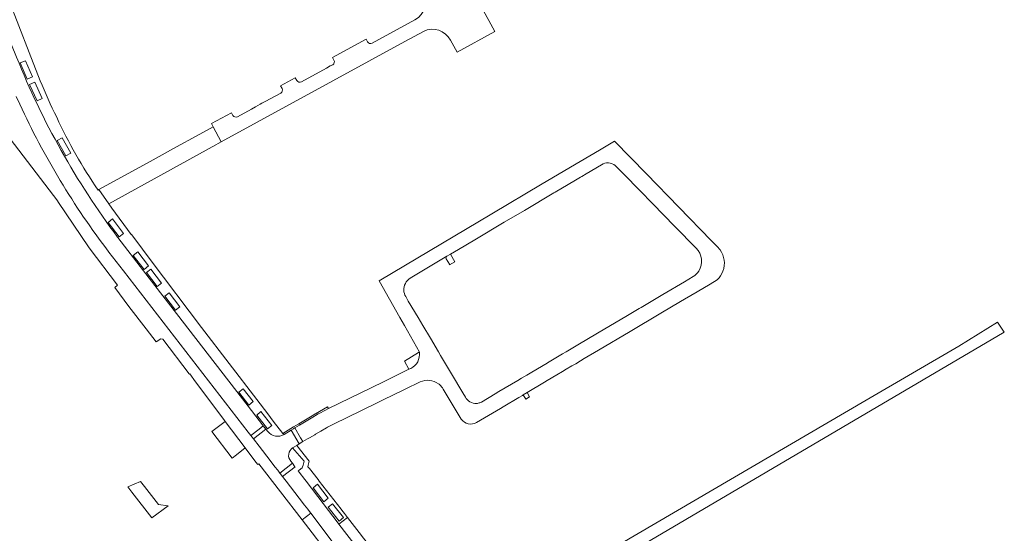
# Model space of a CAD drawing. Header units: metres. Extents: x 166325 to 190320, y 381923 to 404576.
# Tile 907 of 1056: x 177498 to 177791, y 399094 to 399247. Entities that reach past the tile are written whole.
import ezdxf

# ---------------------------------------------------------------- set-up
doc = ezdxf.new("R2010")
doc.units = ezdxf.units.M
for name, color, linetype, lineweight in [('B-WE-VH-VERHARDING_ASFALT-GV', 8, 'Continuous', 18), ('B-WE-VH-VERHARDING_BETONSTRAATSTEEN-GV', 8, 'Continuous', 18), ('B-WE-VH-VERHARDING_GESLOTEN-GV', 8, 'Continuous', 18), ('B-WE-VH-VERHARDING_STRAATBAKSTEEN-GV', 8, 'Continuous', 18)]:
    doc.layers.add(name, color=color, linetype=linetype, lineweight=lineweight)

msp = doc.modelspace()

# ---------------------------------------------------------------- linework, layer by layer
at = {"layer": 'B-WE-VH-VERHARDING_ASFALT-GV'}
for points in [[(177527.38, 399182.143, -0.065226), (177497.356, 399235.585)], [(177498.294, 399221.644, 0.0548757), (177524.8, 399177.685)], [(177498.294, 399221.644, 0.0548757), (177524.8, 399177.685)], [(177671.05, 399203.624, -0.3387986), (177675.191, 399203.389)], [(177671.05, 399203.624, -0.3387986), (177675.191, 399203.389)], [(177699.17, 399178.883, -0.357511), (177699.968, 399172.042)], [(177699.17, 399178.883, -0.357511), (177699.968, 399172.042)], [(177706.311, 399178.36, 0.0398828), (177705.612, 399179.19)], [(177706.311, 399178.36, 0.0398828), (177705.612, 399179.19)], [(177707.17, 399172.042, 0.2476885), (177706.311, 399178.36)], [(177707.17, 399172.042, 0.2476885), (177706.311, 399178.36)], [(177699.968, 399172.042, -0.1062033), (177698.364, 399170.426)], [(177699.968, 399172.042, -0.1062033), (177698.364, 399170.426)], [(177705.48, 399169.457, 0.1144153), (177707.17, 399172.042)], [(177705.48, 399169.457, 0.1144153), (177707.17, 399172.042)], [(177612.837, 399168.351, -0.1329852), (177614.295, 399169.991)], [(177612.837, 399168.351, -0.1329852), (177614.295, 399169.991)], [(177612.942, 399164.475, -0.2644495), (177612.837, 399168.351)], [(177612.942, 399164.475, -0.2644495), (177612.837, 399168.351)], [(177617.016, 399147.953, -0.3139548), (177614.442, 399143.099)], [(177617.016, 399147.953, -0.3139548), (177614.442, 399143.099)], [(177617.234, 399139.12, -0.2686668), (177622.64, 399138.554)], [(177617.234, 399139.12, -0.2686668), (177622.64, 399138.554)], [(177622.64, 399138.554, -0.0224247), (177623.026, 399138.245)], [(177622.64, 399138.554, -0.0224247), (177623.026, 399138.245)], [(177623.026, 399138.245, -0.0773412), (177624.094, 399136.967)], [(177623.026, 399138.245, -0.0773412), (177624.094, 399136.967)], [(177633.956, 399132.701, -0.29057), (177630.653, 399134.585)], [(177633.956, 399132.701, -0.29057), (177630.653, 399134.585)], [(177634.954, 399132.917, -0.0659935), (177633.973, 399132.702)], [(177635.432, 399133.129, -0.0341736), (177634.954, 399132.917)], [(177635.432, 399133.129, -0.0341736), (177634.954, 399132.917)], [(177629.422, 399128.009, 0.367058), (177634.002, 399127.008)]]:
    msp.add_lwpolyline(points, format="xyb", dxfattribs=at)
at = {"layer": 'B-WE-VH-VERHARDING_ASFALT-GV', "flags": 128}
for points in [[(177497.259, 399223.911), (177498.294, 399221.644)], [(177497.259, 399223.911), (177498.294, 399221.644)], [(177705.612, 399179.19), (177703.688, 399181.165), (177684.423, 399200.938), (177674.932, 399210.68), (177670.456, 399208.017), (177664.775, 399204.66), (177653.422, 399197.95)], [(177705.612, 399179.19), (177703.688, 399181.165), (177684.423, 399200.938), (177674.932, 399210.68), (177670.456, 399208.017), (177664.775, 399204.66), (177653.422, 399197.95)], [(177614.295, 399169.991), (177625.157, 399176.44), (177626.213, 399177.069), (177628.599, 399178.475), (177633.482, 399181.374), (177642.21, 399186.538), (177648.216, 399190.103), (177656.9, 399195.267), (177656.967, 399195.306), (177657.376, 399195.547), (177661.222, 399197.81), (177663.387, 399199.097), (177664.81, 399199.941), (177665.199, 399200.163), (177666.509, 399200.938), (177671.05, 399203.624)], [(177614.295, 399169.991), (177625.157, 399176.44), (177626.213, 399177.069), (177628.599, 399178.475), (177633.482, 399181.374), (177642.21, 399186.538), (177648.216, 399190.103), (177656.9, 399195.267), (177656.967, 399195.306), (177657.376, 399195.547), (177661.222, 399197.81), (177663.387, 399199.097), (177664.81, 399199.941), (177665.199, 399200.163), (177666.509, 399200.938), (177671.05, 399203.624)], [(177675.191, 399203.389), (177677.598, 399200.938), (177682.53, 399195.916), (177686.24, 399192.139), (177692.916, 399185.341), (177699.17, 399178.883)], [(177675.191, 399203.389), (177677.598, 399200.938), (177682.53, 399195.916), (177686.24, 399192.139), (177692.916, 399185.341), (177699.17, 399178.883)], [(177653.422, 399197.95), (177638.518, 399189.103), (177605.01, 399169.196), (177611.199, 399158.245), (177612.566, 399155.827), (177617.016, 399147.953)], [(177653.422, 399197.95), (177638.518, 399189.103), (177605.01, 399169.196), (177611.199, 399158.245), (177612.566, 399155.827), (177617.016, 399147.953)], [(177570.643, 399126.017), (177569.374, 399127.663), (177566.148, 399131.848), (177535.088, 399172.143), (177527.461, 399182.038), (177527.38, 399182.143)], [(177570.643, 399126.017), (177569.374, 399127.663), (177566.148, 399131.848), (177535.088, 399172.143), (177527.461, 399182.038), (177527.38, 399182.143)], [(177524.8, 399177.685), (177529.084, 399172.143), (177566.148, 399124.198), (177566.959, 399123.149), (177569.374, 399125.029), (177570.643, 399126.017)], [(177524.8, 399177.685), (177529.084, 399172.143), (177566.148, 399124.198), (177566.959, 399123.149), (177569.374, 399125.029), (177570.643, 399126.017)], [(177634.002, 399127.008), (177641.063, 399131.244), (177641.865, 399131.72), (177646.504, 399134.472), (177647.578, 399135.109), (177647.844, 399135.267), (177648.968, 399135.933), (177654.19, 399139.039), (177654.954, 399139.493), (177657.827, 399141.2), (177659.541, 399142.213), (177660.615, 399142.848), (177662.326, 399143.86), (177663.44, 399144.508), (177664.873, 399145.376), (177665.988, 399146.031), (177670.191, 399148.53), (177679.613, 399154.118), (177688.696, 399159.496), (177694.577, 399162.986), (177695.71, 399163.659), (177699.483, 399165.898), (177703.342, 399168.188), (177705.48, 399169.457)], [(177634.002, 399127.008), (177641.063, 399131.244), (177641.865, 399131.72), (177646.504, 399134.472), (177647.578, 399135.109), (177647.844, 399135.267), (177648.968, 399135.933), (177654.19, 399139.039), (177654.954, 399139.493), (177657.827, 399141.2), (177659.541, 399142.213), (177660.615, 399142.848), (177662.326, 399143.86), (177663.44, 399144.508), (177664.873, 399145.376), (177665.988, 399146.031), (177670.191, 399148.53), (177679.613, 399154.118), (177688.696, 399159.496), (177694.577, 399162.986), (177695.71, 399163.659), (177699.483, 399165.898), (177703.342, 399168.188), (177705.48, 399169.457)], [(177698.364, 399170.426), (177695.71, 399168.857), (177689.296, 399165.066)], [(177698.364, 399170.426), (177695.71, 399168.857), (177689.296, 399165.066)], [(177630.653, 399134.585), (177629.881, 399135.878), (177626.531, 399141.513), (177623.315, 399146.923), (177622.64, 399148.076), (177620.291, 399152.089), (177618.059, 399155.827), (177616.615, 399158.245), (177613.686, 399163.151), (177612.942, 399164.475)], [(177630.653, 399134.585), (177629.881, 399135.878), (177626.531, 399141.513), (177623.315, 399146.923), (177622.64, 399148.076), (177620.291, 399152.089), (177618.059, 399155.827), (177616.615, 399158.245), (177613.686, 399163.151), (177612.942, 399164.475)], [(177689.296, 399165.066), (177682.825, 399161.242), (177682.234, 399160.889), (177678.809, 399158.859), (177669.856, 399153.553), (177664.039, 399150.105), (177660.615, 399148.075), (177659.541, 399147.438), (177657.011, 399145.939), (177655.077, 399144.793), (177654.954, 399144.72), (177650.433, 399142.04), (177648.879, 399141.117), (177647.326, 399140.195), (177646.205, 399139.531), (177640.615, 399136.209), (177639.541, 399135.571), (177635.432, 399133.129)], [(177689.296, 399165.066), (177682.825, 399161.242), (177682.234, 399160.889), (177678.809, 399158.859), (177669.856, 399153.553), (177664.039, 399150.105), (177660.615, 399148.075), (177659.541, 399147.438), (177657.011, 399145.939), (177655.077, 399144.793), (177654.954, 399144.72), (177650.433, 399142.04), (177648.879, 399141.117), (177647.326, 399140.195), (177646.205, 399139.531), (177640.615, 399136.209), (177639.541, 399135.571), (177635.432, 399133.129)], [(177614.442, 399143.099), (177613.903, 399142.848), (177606.531, 399139.255), (177602.64, 399137.358), (177599.632, 399135.892), (177590.031, 399131.212), (177588.915, 399130.639), (177587.386, 399129.819), (177586.956, 399129.578), (177586.148, 399129.125), (177585.873, 399128.971), (177581.407, 399126.258), (177580.018, 399125.415), (177581.717, 399122.497), (177581.918, 399122.151), (177582.385, 399121.349), (177583.75, 399122.151), (177584.338, 399122.497), (177585.904, 399123.417), (177586.148, 399123.561), (177587.728, 399124.495), (177589.374, 399125.442), (177589.696, 399125.627), (177591.718, 399126.66), (177599.632, 399130.526), (177610.485, 399135.827), (177610.835, 399135.998), (177614.588, 399137.837), (177615.429, 399138.245), (177617.234, 399139.12)], [(177614.442, 399143.099), (177613.903, 399142.848), (177606.531, 399139.255), (177602.64, 399137.358), (177599.632, 399135.892), (177590.031, 399131.212), (177588.915, 399130.639), (177587.386, 399129.819), (177586.956, 399129.578), (177586.148, 399129.125), (177585.873, 399128.971), (177581.407, 399126.258), (177580.018, 399125.415), (177581.717, 399122.497), (177581.918, 399122.151), (177582.385, 399121.349), (177583.75, 399122.151), (177584.338, 399122.497), (177585.904, 399123.417), (177586.148, 399123.561), (177587.728, 399124.495), (177589.374, 399125.442), (177589.696, 399125.627), (177591.718, 399126.66), (177599.632, 399130.526), (177610.485, 399135.827), (177610.835, 399135.998), (177614.588, 399137.837), (177615.429, 399138.245), (177617.234, 399139.12)], [(177624.094, 399136.967), (177629.422, 399128.009)], [(177624.094, 399136.967), (177629.422, 399128.009)], [(177633.973, 399132.702), (177633.956, 399132.701)], [(177633.973, 399132.702), (177633.956, 399132.701)]]:
    msp.add_lwpolyline(points, dxfattribs=at)
msp.add_lwpolyline([(177790.73, 399153.907), (177788.733, 399156.903), (177777.22, 399149.76), (177749.697, 399133.665), (177670.303, 399087.239), (177672.106, 399084.036)], close=True, dxfattribs=at)
msp.add_lwpolyline([(177790.73, 399153.907), (177788.733, 399156.903), (177777.22, 399149.76), (177749.697, 399133.665), (177670.303, 399087.239), (177672.106, 399084.036)], close=True, dxfattribs=at)
at = {"layer": 'B-WE-VH-VERHARDING_BETONSTRAATSTEEN-GV', "flags": 128}
for points in [[(177556.561, 399209.597), (177557.23, 399209.966), (177558.161, 399210.475), (177555.737, 399214.934), (177551.796, 399212.77), (177543.773, 399208.366), (177541.534, 399207.136), (177536.112, 399204.16), (177521.815, 399196.312), (177524.725, 399192.038)], [(177556.561, 399209.597), (177557.23, 399209.966), (177558.161, 399210.475), (177555.737, 399214.934), (177551.796, 399212.77), (177543.773, 399208.366), (177541.534, 399207.136), (177536.112, 399204.16), (177521.815, 399196.312), (177524.725, 399192.038)], [(177570.643, 399126.017), (177569.374, 399125.029), (177566.959, 399123.149), (177567.731, 399122.148), (177571.435, 399125.036)], [(177570.643, 399126.017), (177569.374, 399125.029), (177566.959, 399123.149), (177567.731, 399122.148), (177571.435, 399125.036)], [(177581.918, 399122.151), (177581.717, 399122.497), (177580.018, 399125.415), (177579.632, 399125.186), (177578.919, 399124.764), (177581.336, 399120.671), (177581.828, 399120.989), (177582.227, 399121.247), (177582.385, 399121.349)], [(177581.918, 399122.151), (177581.717, 399122.497), (177580.018, 399125.415), (177579.632, 399125.186), (177578.919, 399124.764), (177581.336, 399120.671), (177581.828, 399120.989), (177582.227, 399121.247), (177582.385, 399121.349)], [(177576.336, 399111.016), (177580.058, 399113.888), (177580.051, 399113.897), (177579.264, 399114.916), (177575.547, 399112.017), (177575.636, 399111.904)], [(177576.336, 399111.016), (177580.058, 399113.888), (177580.051, 399113.897), (177579.264, 399114.916), (177575.547, 399112.017), (177575.636, 399111.904)]]:
    msp.add_lwpolyline(points, close=True, dxfattribs=at)
for points in [[(177617.016, 399147.953), (177616.781, 399147.8), (177612.608, 399145.295)], [(177617.016, 399147.953), (177616.781, 399147.8), (177612.608, 399145.295)], [(177612.608, 399145.295), (177613.903, 399142.848), (177614.442, 399143.099)], [(177612.608, 399145.295), (177613.903, 399142.848), (177614.442, 399143.099)]]:
    msp.add_lwpolyline(points, dxfattribs=at)
at = {"layer": 'B-WE-VH-VERHARDING_BETONSTRAATSTEEN-GV'}
msp.add_lwpolyline([(177614.442, 399143.099, 0.3139548), (177617.016, 399147.953)], format="xyb", dxfattribs=at)
at = {"layer": 'B-WE-VH-VERHARDING_GESLOTEN-GV', "flags": 128}
msp.add_lwpolyline([(177542.356, 399102.254), (177539.486, 399102.65), (177535.384, 399107.979), (177534.202, 399109.511), (177530.418, 399107.885), (177531.587, 399106.355), (177537.524, 399098.659)], close=True, dxfattribs=at)
msp.add_lwpolyline([(177542.356, 399102.254), (177539.486, 399102.65), (177535.384, 399107.979), (177534.202, 399109.511), (177530.418, 399107.885), (177531.587, 399106.355), (177537.524, 399098.659)], close=True, dxfattribs=at)
at = {"layer": 'B-WE-VH-VERHARDING_STRAATBAKSTEEN-GV', "flags": 128}
for points in [[(177504.375, 399228.642), (177501.126, 399237.036), (177494.975, 399252.927), (177453.365, 399359.568), (177451.123, 399365.356), (177449.51, 399369.52), (177442.245, 399388.276), (177442.201, 399388.389), (177438.877, 399396.905), (177429.663, 399420.317), (177423.145, 399436.878), (177422.974, 399437.312), (177419.456, 399446.252), (177418.85, 399447.99), (177418.815, 399448.096), (177416.036, 399447.002), (177475.115, 399295.529), (177478.979, 399285.673), (177484.966, 399269.622), (177495.893, 399239.321), (177497.356, 399235.585)], [(177504.375, 399228.642), (177501.126, 399237.036), (177494.975, 399252.927), (177453.365, 399359.568), (177451.123, 399365.356), (177449.51, 399369.52), (177442.245, 399388.276), (177442.201, 399388.389), (177438.877, 399396.905), (177429.663, 399420.317), (177423.145, 399436.878), (177422.974, 399437.312), (177419.456, 399446.252), (177418.85, 399447.99), (177418.815, 399448.096), (177416.036, 399447.002), (177475.115, 399295.529), (177478.979, 399285.673), (177484.966, 399269.622), (177495.893, 399239.321), (177497.356, 399235.585)], [(177626.206, 399240.654), (177628.194, 399237.089), (177639.385, 399243.244), (177630.693, 399259.264), (177624.397, 399255.788), (177623.555, 399255.323), (177613.065, 399274.684), (177612.619, 399275.594), (177612.18, 399276.496), (177603.122, 399301.189), (177588.983, 399339.734), (177584.293, 399352.639)], [(177626.206, 399240.654), (177628.194, 399237.089), (177639.385, 399243.244), (177630.693, 399259.264), (177624.397, 399255.788), (177623.555, 399255.323), (177613.065, 399274.684), (177612.619, 399275.594), (177612.18, 399276.496), (177603.122, 399301.189), (177588.983, 399339.734), (177584.293, 399352.639)], [(177615.686, 399246.771), (177602.941, 399239.803)], [(177615.686, 399246.771), (177602.941, 399239.803)], [(177561.598, 399218.318), (177561.161, 399219.091), (177555.231, 399215.865), (177555.316, 399215.708), (177555.737, 399214.934), (177558.161, 399210.475), (177612.681, 399240.263), (177618.207, 399243.283)], [(177561.598, 399218.318), (177561.161, 399219.091), (177555.231, 399215.865), (177555.316, 399215.708), (177555.737, 399214.934), (177558.161, 399210.475), (177612.681, 399240.263), (177618.207, 399243.283)], [(177601.608, 399240.211), (177601.158, 399240.988), (177591.199, 399235.5), (177591.618, 399234.755)], [(177601.608, 399240.211), (177601.158, 399240.988), (177591.199, 399235.5), (177591.618, 399234.755)], [(177591.246, 399233.398), (177590.524, 399233.004), (177589.383, 399232.381), (177581.959, 399228.333)], [(177591.246, 399233.398), (177590.524, 399233.004), (177589.383, 399232.381), (177581.959, 399228.333)], [(177580.613, 399228.708), (177580.141, 399229.52), (177575.745, 399227.114), (177576.192, 399226.298)], [(177580.613, 399228.708), (177580.141, 399229.52), (177575.745, 399227.114), (177576.192, 399226.298)], [(177492.759, 399224.978), (177487.761, 399221.249), (177488.877, 399219.798), (177509.642, 399192.812), (177509.589, 399192.775), (177518.927, 399178.994), (177527.341, 399167.837), (177526.501, 399167.214), (177530.681, 399161.546), (177535.812, 399154.838), (177538.806, 399150.996), (177540.19, 399151.929), (177540.836, 399151.838), (177548.642, 399141.52), (177548.69, 399141.457), (177548.788, 399141.5)], [(177492.759, 399224.978), (177487.761, 399221.249), (177488.877, 399219.798), (177509.642, 399192.812), (177509.589, 399192.775), (177518.927, 399178.994), (177527.341, 399167.837), (177526.501, 399167.214), (177530.681, 399161.546), (177535.812, 399154.838), (177538.806, 399150.996), (177540.19, 399151.929), (177540.836, 399151.838), (177548.642, 399141.52), (177548.69, 399141.457), (177548.788, 399141.5)], [(177575.8, 399224.946), (177572.661, 399223.234), (177571.416, 399222.555), (177570.248, 399221.918), (177569.755, 399221.649), (177568.333, 399220.874), (177567.085, 399220.193), (177562.945, 399217.935)], [(177575.8, 399224.946), (177572.661, 399223.234), (177571.416, 399222.555), (177570.248, 399221.918), (177569.755, 399221.649), (177568.333, 399220.874), (177567.085, 399220.193), (177562.945, 399217.935)], [(177498.294, 399221.644), (177497.259, 399223.911)], [(177576.796, 399123.452), (177576.448, 399123.807), (177573.611, 399127.475), (177571.996, 399129.578), (177568.679, 399133.897), (177552.247, 399155.291), (177537.38, 399175.085), (177532.157, 399182.038), (177531.488, 399182.929), (177531.397, 399182.895), (177525.675, 399190.737), (177524.725, 399192.038), (177521.815, 399196.312), (177521.547, 399196.138)], [(177576.796, 399123.452), (177576.448, 399123.807), (177573.611, 399127.475), (177571.996, 399129.578), (177568.679, 399133.897), (177552.247, 399155.291), (177537.38, 399175.085), (177532.157, 399182.038), (177531.488, 399182.929), (177531.397, 399182.895), (177525.675, 399190.737), (177524.725, 399192.038), (177521.815, 399196.312), (177521.547, 399196.138)], [(177527.38, 399182.143), (177527.461, 399182.038)], [(177527.38, 399182.143), (177527.461, 399182.038)], [(177527.461, 399182.038), (177535.088, 399172.143), (177566.148, 399131.848), (177569.374, 399127.663), (177570.643, 399126.017), (177571.435, 399125.036), (177571.972, 399124.353)], [(177527.461, 399182.038), (177535.088, 399172.143), (177566.148, 399131.848), (177569.374, 399127.663), (177570.643, 399126.017), (177571.435, 399125.036), (177571.972, 399124.353)], [(177548.788, 399141.5), (177550.515, 399139.123), (177558.929, 399127.946), (177559.356, 399127.379), (177565.289, 399119.498), (177568.468, 399115.275), (177569.02, 399114.56), (177569.279, 399114.76), (177582.229, 399098.11), (177584.748, 399100.07), (177584.042, 399100.989), (177583.843, 399101.247), (177582.883, 399102.497), (177581.285, 399104.576), (177577.441, 399109.578), (177577.063, 399110.07), (177576.336, 399111.016), (177575.636, 399111.904), (177575.547, 399112.017), (177574.917, 399112.834), (177574.097, 399113.897), (177572.659, 399115.76), (177569.374, 399120.018), (177567.731, 399122.148), (177566.959, 399123.149), (177566.148, 399124.198), (177529.084, 399172.143), (177524.8, 399177.685)], [(177548.788, 399141.5), (177550.515, 399139.123), (177558.929, 399127.946), (177559.356, 399127.379), (177565.289, 399119.498), (177568.468, 399115.275), (177569.02, 399114.56), (177569.279, 399114.76), (177582.229, 399098.11), (177584.748, 399100.07), (177584.042, 399100.989), (177583.843, 399101.247), (177582.883, 399102.497), (177581.285, 399104.576), (177577.441, 399109.578), (177577.063, 399110.07), (177576.336, 399111.016), (177575.636, 399111.904), (177575.547, 399112.017), (177574.917, 399112.834), (177574.097, 399113.897), (177572.659, 399115.76), (177569.374, 399120.018), (177567.731, 399122.148), (177566.959, 399123.149), (177566.148, 399124.198), (177529.084, 399172.143), (177524.8, 399177.685)], [(177624.977, 399175.671), (177625.405, 399174.935), (177625.893, 399174.094), (177625.986, 399173.934), (177627.563, 399174.842)], [(177624.977, 399175.671), (177625.405, 399174.935), (177625.893, 399174.094), (177625.986, 399173.934), (177627.563, 399174.842)], [(177627.563, 399174.842), (177626.213, 399177.069), (177625.157, 399176.44)], [(177627.563, 399174.842), (177626.213, 399177.069), (177625.157, 399176.44)], [(177571.972, 399124.353), (177571.435, 399125.036), (177567.731, 399122.148), (177569.374, 399120.018), (177572.659, 399115.76), (177574.097, 399113.897), (177574.917, 399112.834), (177575.547, 399112.017), (177579.264, 399114.916), (177578.793, 399115.53)], [(177571.972, 399124.353), (177571.435, 399125.036), (177567.731, 399122.148), (177569.374, 399120.018), (177572.659, 399115.76), (177574.097, 399113.897), (177574.917, 399112.834), (177575.547, 399112.017), (177579.264, 399114.916), (177578.793, 399115.53)], [(177579.341, 399119.512), (177580.598, 399120.244), (177581.336, 399120.671), (177578.919, 399124.764), (177576.796, 399123.452)], [(177579.341, 399119.512), (177580.598, 399120.244), (177581.336, 399120.671), (177578.919, 399124.764), (177576.796, 399123.452)], [(177611.464, 399064.531), (177584.748, 399100.07), (177582.229, 399098.11), (177585.2, 399094.29), (177588.066, 399090.504), (177591.265, 399086.366), (177602.026, 399072.174), (177599.058, 399069.924), (177602.191, 399066.056), (177605.044, 399068.137), (177612.262, 399058.242), (177609.298, 399056.08)], [(177611.464, 399064.531), (177584.748, 399100.07), (177582.229, 399098.11), (177585.2, 399094.29), (177588.066, 399090.504), (177591.265, 399086.366), (177602.026, 399072.174), (177599.058, 399069.924), (177602.191, 399066.056), (177605.044, 399068.137), (177612.262, 399058.242), (177609.298, 399056.08)], [(177625.397, 399056.604), (177625.13, 399057.457), (177623.697, 399062.036), (177623.395, 399063.003), (177604.477, 399087.372), (177601.579, 399091.151), (177600.427, 399092.653), (177599.117, 399094.338), (177595.639, 399098.813), (177593.114, 399096.867), (177610.111, 399074.822), (177612.54, 399071.578), (177614.186, 399069.056), (177616.425, 399065.631), (177618.547, 399062.27), (177620.01, 399059.67)], [(177625.397, 399056.604), (177625.13, 399057.457), (177623.697, 399062.036), (177623.395, 399063.003), (177604.477, 399087.372), (177601.579, 399091.151), (177600.427, 399092.653), (177599.117, 399094.338), (177595.639, 399098.813), (177593.114, 399096.867), (177610.111, 399074.822), (177612.54, 399071.578), (177614.186, 399069.056), (177616.425, 399065.631), (177618.547, 399062.27), (177620.01, 399059.67)]]:
    msp.add_lwpolyline(points, dxfattribs=at)
at = {"layer": 'B-WE-VH-VERHARDING_STRAATBAKSTEEN-GV'}
for points in [[(177618.205, 399254.89, -0.4109995), (177615.686, 399246.771)], [(177618.205, 399254.89, -0.4109995), (177615.686, 399246.771)], [(177618.207, 399243.283, -0.4134304), (177626.206, 399240.654)], [(177618.207, 399243.283, -0.4134304), (177626.206, 399240.654)], [(177602.941, 399239.803, -0.4290914), (177601.608, 399240.211)], [(177602.941, 399239.803, -0.4290914), (177601.608, 399240.211)], [(177497.356, 399235.585, 0.065226), (177527.38, 399182.143)], [(177497.356, 399235.585, 0.065226), (177527.38, 399182.143)], [(177591.618, 399234.755, -0.4067192), (177591.246, 399233.398)], [(177591.618, 399234.755, -0.4067192), (177591.246, 399233.398)], [(177509.277, 399217.753, -0.020424), (177504.375, 399228.642)], [(177509.277, 399217.753, -0.020424), (177504.375, 399228.642)], [(177581.959, 399228.333, -0.455273), (177580.613, 399228.708)], [(177581.959, 399228.333, -0.455273), (177580.613, 399228.708)], [(177576.192, 399226.298, -0.4348153), (177575.8, 399224.946)], [(177576.192, 399226.298, -0.4348153), (177575.8, 399224.946)], [(177524.8, 399177.685, -0.0548757), (177498.294, 399221.644)], [(177521.547, 399196.138, -0.0406317), (177509.277, 399217.753)], [(177521.547, 399196.138, -0.0406317), (177509.277, 399217.753)], [(177562.945, 399217.935, -0.4136337), (177561.598, 399218.318)], [(177562.945, 399217.935, -0.4136337), (177561.598, 399218.318)], [(177625.157, 399176.44, 0.4112222), (177624.977, 399175.671)], [(177625.157, 399176.44, 0.4112222), (177624.977, 399175.671)], [(177571.972, 399124.353, 0.3762814), (177576.796, 399123.452)], [(177576.796, 399123.452, -0.3762814), (177571.972, 399124.353)], [(177571.972, 399124.353, 0.3762814), (177576.796, 399123.452)], [(177578.793, 399115.53, -0.4405031), (177579.341, 399119.512)], [(177578.793, 399115.53, -0.4405031), (177579.341, 399119.512)]]:
    msp.add_lwpolyline(points, format="xyb", dxfattribs=at)
at = {"layer": 'B-WE-VH-VERHARDING_STRAATBAKSTEEN-GV', "flags": 128}
for points in [[(177502.037, 399229.774), (177500.51, 399229.077), (177498.446, 399233.942), (177499.976, 399234.566)], [(177499.976, 399234.566), (177498.446, 399233.942), (177500.51, 399229.077), (177502.037, 399229.774)], [(177502.037, 399229.774), (177500.51, 399229.077), (177498.446, 399233.942), (177499.976, 399234.566)], [(177499.976, 399234.566), (177498.446, 399233.942), (177500.51, 399229.077), (177502.037, 399229.774)], [(177503.449, 399222.682), (177501.234, 399227.485), (177502.756, 399228.16), (177504.949, 399223.378)], [(177502.756, 399228.16), (177501.234, 399227.485), (177503.449, 399222.682), (177504.949, 399223.378)], [(177503.449, 399222.682), (177501.234, 399227.485), (177502.756, 399228.16), (177504.949, 399223.378)], [(177502.756, 399228.16), (177501.234, 399227.485), (177503.449, 399222.682), (177504.949, 399223.378)], [(177511.978, 399206.289), (177509.438, 399210.836), (177510.887, 399211.646), (177513.433, 399207.084)], [(177510.887, 399211.646), (177509.438, 399210.836), (177511.978, 399206.289), (177513.433, 399207.084)], [(177511.978, 399206.289), (177509.438, 399210.836), (177510.887, 399211.646), (177513.433, 399207.084)], [(177510.887, 399211.646), (177509.438, 399210.836), (177511.978, 399206.289), (177513.433, 399207.084)], [(177529.109, 399183.254), (177527.783, 399182.256), (177524.565, 399186.531), (177525.892, 399187.53)], [(177525.892, 399187.53), (177524.565, 399186.531), (177527.783, 399182.256), (177529.109, 399183.254)], [(177529.109, 399183.254), (177527.783, 399182.256), (177524.565, 399186.531), (177525.892, 399187.53)], [(177525.892, 399187.53), (177524.565, 399186.531), (177527.783, 399182.256), (177529.109, 399183.254)], [(177536.524, 399173.57), (177535.208, 399172.559), (177532.018, 399176.711), (177533.334, 399177.722)], [(177533.334, 399177.722), (177532.018, 399176.711), (177535.208, 399172.559), (177536.524, 399173.57)], [(177536.524, 399173.57), (177535.208, 399172.559), (177532.018, 399176.711), (177533.334, 399177.722)], [(177533.334, 399177.722), (177532.018, 399176.711), (177535.208, 399172.559), (177536.524, 399173.57)], [(177537.258, 399172.616), (177535.942, 399171.605), (177539.132, 399167.453), (177540.448, 399168.464)], [(177540.448, 399168.464), (177539.132, 399167.453), (177535.942, 399171.605), (177537.258, 399172.616)], [(177537.258, 399172.616), (177535.942, 399171.605), (177539.132, 399167.453), (177540.448, 399168.464)], [(177540.448, 399168.464), (177539.132, 399167.453), (177535.942, 399171.605), (177537.258, 399172.616)], [(177542.683, 399165.581), (177541.367, 399164.57), (177544.557, 399160.418), (177545.873, 399161.429)], [(177544.557, 399160.418), (177541.367, 399164.57), (177542.683, 399165.581), (177545.873, 399161.429)], [(177542.683, 399165.581), (177541.367, 399164.57), (177544.557, 399160.418), (177545.873, 399161.429)], [(177544.557, 399160.418), (177541.367, 399164.57), (177542.683, 399165.581), (177545.873, 399161.429)], [(177564.698, 399137.051), (177563.41, 399136.035), (177566.333, 399132.241), (177567.648, 399133.254)], [(177563.41, 399136.035), (177564.698, 399137.051), (177567.648, 399133.254), (177566.333, 399132.241)], [(177564.698, 399137.051), (177563.41, 399136.035), (177566.333, 399132.241), (177567.648, 399133.254)], [(177563.41, 399136.035), (177564.698, 399137.051), (177567.648, 399133.254), (177566.333, 399132.241)], [(177648.583, 399133.973), (177649.716, 399134.624), (177648.968, 399135.933), (177647.844, 399135.267)], [(177648.583, 399133.973), (177649.716, 399134.624), (177648.968, 399135.933), (177647.844, 399135.267)], [(177586.956, 399129.578), (177587.386, 399129.819), (177588.915, 399130.639), (177590.031, 399131.212), (177589.754, 399131.659), (177586.148, 399129.654), (177586.012, 399129.578), (177585.634, 399129.368), (177581.165, 399126.656), (177581.407, 399126.258), (177585.873, 399128.971), (177586.148, 399129.125)], [(177586.956, 399129.578), (177587.386, 399129.819), (177588.915, 399130.639), (177590.031, 399131.212), (177589.754, 399131.659), (177586.148, 399129.654), (177586.012, 399129.578), (177585.634, 399129.368), (177581.165, 399126.656), (177581.407, 399126.258), (177585.873, 399128.971), (177586.148, 399129.125)], [(177569.953, 399130.277), (177568.68, 399129.25), (177571.848, 399125.131), (177573.146, 399126.152)], [(177573.146, 399126.152), (177571.848, 399125.131), (177568.68, 399129.25), (177569.953, 399130.277)], [(177569.953, 399130.277), (177568.68, 399129.25), (177571.848, 399125.131), (177573.146, 399126.152)], [(177573.146, 399126.152), (177571.848, 399125.131), (177568.68, 399129.25), (177569.953, 399130.277)], [(177559.356, 399127.379), (177555.393, 399124.396), (177561.398, 399116.418), (177562.726, 399117.469), (177565.289, 399119.498)], [(177559.356, 399127.379), (177555.393, 399124.396), (177561.398, 399116.418), (177562.726, 399117.469), (177565.289, 399119.498)], [(177579.632, 399125.73), (177576.448, 399123.807), (177576.796, 399123.452), (177578.919, 399124.764), (177579.632, 399125.186), (177580.018, 399125.415), (177581.407, 399126.258), (177581.165, 399126.656)], [(177579.632, 399125.73), (177576.448, 399123.807), (177576.796, 399123.452), (177578.919, 399124.764), (177579.632, 399125.186), (177580.018, 399125.415), (177581.407, 399126.258), (177581.165, 399126.656)], [(177595.639, 399098.813), (177594.748, 399099.959), (177593.947, 399100.989), (177593.747, 399101.247), (177592.659, 399102.646), (177587.271, 399109.578), (177586.888, 399110.07), (177584.326, 399113.367), (177583.914, 399113.897), (177583.902, 399113.912), (177583.99, 399114.338), (177584.236, 399115.528), (177580.598, 399120.244), (177579.341, 399119.512), (177582.769, 399115.535), (177582.43, 399114.338), (177582.306, 399113.897), (177582.226, 399113.616), (177581.285, 399112.902), (177580.962, 399112.657), (177581.285, 399112.237), (177582.951, 399110.07), (177583.329, 399109.578), (177588.419, 399102.956), (177592.892, 399097.154), (177593.114, 399096.867)], [(177595.639, 399098.813), (177594.748, 399099.959), (177593.947, 399100.989), (177593.747, 399101.247), (177592.659, 399102.646), (177587.271, 399109.578), (177586.888, 399110.07), (177584.326, 399113.367), (177583.914, 399113.897), (177583.902, 399113.912), (177583.99, 399114.338), (177584.236, 399115.528), (177580.598, 399120.244), (177579.341, 399119.512), (177582.769, 399115.535), (177582.43, 399114.338), (177582.306, 399113.897), (177582.226, 399113.616), (177581.285, 399112.902), (177580.962, 399112.657), (177581.285, 399112.237), (177582.951, 399110.07), (177583.329, 399109.578), (177588.419, 399102.956), (177592.892, 399097.154), (177593.114, 399096.867)], [(177586.733, 399108.669), (177585.431, 399107.636), (177588.641, 399103.477), (177589.952, 399104.506)], [(177589.952, 399104.506), (177588.641, 399103.477), (177585.431, 399107.636), (177586.733, 399108.669)], [(177586.733, 399108.669), (177585.431, 399107.636), (177588.641, 399103.477), (177589.952, 399104.506)], [(177589.952, 399104.506), (177588.641, 399103.477), (177585.431, 399107.636), (177586.733, 399108.669)], [(177593.149, 399097.734), (177594.46, 399098.763), (177591.211, 399102.902), (177589.9, 399101.873)], [(177593.149, 399097.734), (177589.9, 399101.873), (177591.211, 399102.902), (177594.46, 399098.763)], [(177593.149, 399097.734), (177594.46, 399098.763), (177591.211, 399102.902), (177589.9, 399101.873)]]:
    msp.add_lwpolyline(points, close=True, dxfattribs=at)

doc.saveas('drawing.dxf')
